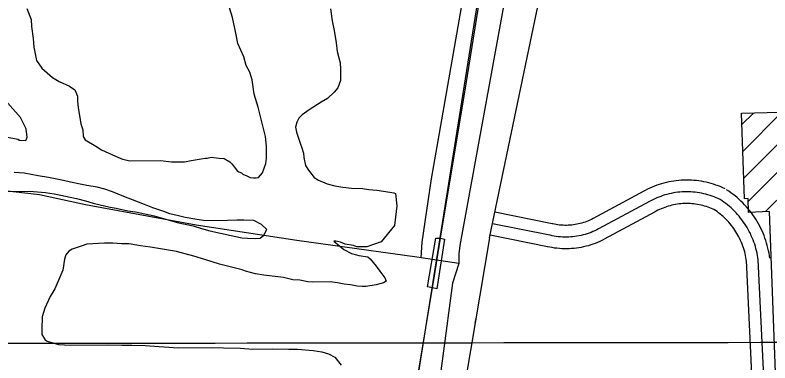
# Model space of a CAD drawing. Extents: x 3313442 to 3351311, y 721974 to 747360.
# Drawn here: x 3328910 to 3329875, y 739463 to 739908 of the extents above; entities that cross this region are included whole.
import ezdxf

# ---------------------------------------------------------------- set-up
doc = ezdxf.new("R2010")
doc.units = 0
for name, color, linetype in [('V-BLDG-OTLN', 7, 'Continuous'), ('V-BRDG-OTLN', 7, 'Continuous'), ('V-GRID-MAJR', 7, 'Continuous'), ('V-RAIL-TRAK', 7, 'Continuous'), ('V-ROAD-CNTR', 7, 'Continuous'), ('V-SITE-VEGE', 7, 'Continuous'), ('V-TOPO-SHOR', 7, 'Continuous')]:
    doc.layers.add(name, color=color, linetype=linetype)

msp = doc.modelspace()

# ---------------------------------------------------------------- linework, layer by layer
at = {"layer": 'V-BLDG-OTLN'}
for p, q in [((3329847.313480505, 739669.2924089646), (3329987.57347137, 739809.5523998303)), ((3329839.366582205, 739767.4115278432), (3329854.2487459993, 739782.2936916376)), ((3329840.563678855, 739733.2532854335), (3329890.5443710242, 739783.2339776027)), ((3329841.7607755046, 739699.095043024), (3329926.839996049, 739784.1742635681)), ((3329869.5881440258, 739656.2117334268), (3329988.58039844, 739775.2039878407))]:
    msp.add_line(p, q, dxfattribs=at)
msp.add_lwpolyline([(3329886.633, 739336.427), (3329874.83, 739656.482), (3329847.735, 739655.085), (3329847.199, 739673.1510000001), (3329842.685, 739672.723), (3329838.859, 739781.895), (3329937.8310000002, 739784.459)], dxfattribs=at)
at = {"layer": 'V-BRDG-OTLN'}
msp.add_lwpolyline([(3329443.716, 739558.68), (3329437.627, 739559.843), (3329448.349, 739622.155), (3329454.2060000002, 739622.246), (3329459.39, 739620.865), (3329449.264, 739557.375)], close=True, dxfattribs=at)
at = {"layer": 'V-GRID-MAJR'}
msp.add_spline([(3317564.568, 739474.495), (3322811.884, 739480.219), (3328059.2, 739486.706), (3333306.515, 739493.957), (3338553.829, 739501.97), (3343801.142, 739510.747), (3349048.453, 739520.287), (3349048.454, 739520.287)], degree=3, dxfattribs=at)
at = {"layer": 'V-RAIL-TRAK'}
for points in [[(3329454.2060000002, 739622.246), (3329486.736, 739819.779), (3329511.4990000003, 739974.1410000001)], [(3329443.716, 739558.68), (3329445.43, 739568.965), (3329454.2060000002, 739622.246)], [(3329318.841, 738805.808), (3329345.472, 738971.4890000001), (3329386.63, 739216.199), (3329443.716, 739558.68)]]:
    msp.add_lwpolyline(points, dxfattribs=at)
at = {"layer": 'V-ROAD-CNTR'}
msp.add_line((3329498.273, 739514.332), (3329500.309, 739521.412), dxfattribs=at)
for points in [[(3329516.69892917, 739622.7507274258), (3329605.125752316, 740045.611881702), (3329671.0546204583, 740447.9660769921)], [(3328671.05062047, 734875.9362210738), (3328690.138582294, 734993.8419852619), (3328999.6389632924, 736881.811209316), (3329336.3092899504, 738887.0751987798), (3329520.2389220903, 740040.3768921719)], [(3329817.8973267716, 739685.2206024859), (3329815.181332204, 739686.5015999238), (3329812.2303381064, 739687.792597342), (3329809.244344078, 739688.996594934), (3329806.2283501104, 739690.1145926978), (3329803.1773562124, 739691.1465906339), (3329800.099362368, 739692.089588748), (3329796.9973685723, 739692.944587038), (3329793.8703748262, 739693.7105855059), (3329790.72338112, 739694.3865841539), (3329787.55338746, 739694.9725829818), (3329784.372393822, 739695.465581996), (3329781.1834001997, 739695.867581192), (3329777.9774066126, 739696.1795805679), (3329774.7644130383, 739696.397580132), (3329771.5474194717, 739696.5245798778), (3329768.327425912, 739696.5575798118), (3329765.112432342, 739696.5005799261), (3329761.895438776, 739696.3505802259), (3329758.684445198, 739696.1075807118), (3329755.4834516, 739695.7725813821), (3329752.290457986, 739695.3465822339), (3329749.11346434, 739694.8285832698), (3329745.954470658, 739694.220584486), (3329742.8124769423, 739693.522585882), (3329739.690483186, 739692.73358746), (3329736.5914893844, 739691.855589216), (3329733.5214955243, 739690.8895911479), (3329730.47850161, 739689.8345932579), (3329727.470507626, 739688.6935955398), (3329724.4935135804, 739687.46859799), (3329721.552519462, 739686.155600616), (3329718.652525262, 739684.7616034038), (3329715.8255309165, 739683.299606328), (3329714.105534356, 739682.3586082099)], [(3329714.1795342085, 739682.3996081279), (3329649.050664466, 739647.255678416)], [(3329811.496339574, 739671.6546296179), (3329808.9743446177, 739672.844627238), (3329806.4183497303, 739673.9626250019), (3329803.8323549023, 739675.005622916), (3329801.2173601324, 739675.9746209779), (3329798.5753654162, 739676.86861919), (3329795.90837075, 739677.6856175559), (3329793.2203761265, 739678.4266160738), (3329790.511381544, 739679.089614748), (3329787.784386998, 739679.675613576), (3329785.0413924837, 739680.182612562), (3329782.285397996, 739680.609611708), (3329779.51840353, 739680.9586110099), (3329776.7424090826, 739681.2286104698), (3329773.960414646, 739681.417610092), (3329771.1734202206, 739681.5276098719), (3329768.3844257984, 739681.5566098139), (3329765.596431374, 739681.5066099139), (3329762.810436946, 739681.376610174), (3329760.029442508, 739681.166610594), (3329757.2554480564, 739680.8766111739), (3329754.490453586, 739680.507611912), (3329751.7384590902, 739680.0586128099), (3329748.999464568, 739679.531613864), (3329746.2774700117, 739678.9266150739), (3329743.57347542, 739678.2436164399), (3329740.8894807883, 739677.4826179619), (3329738.229486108, 739676.6456196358), (3329735.594491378, 739675.7326214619), (3329732.986496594, 739674.74362344), (3329730.407501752, 739673.6816255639), (3329727.860506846, 739672.544627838), (3329725.347511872, 739671.336630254), (3329722.869516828, 739670.0556328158), (3329721.302519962, 739669.1986345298)], [(3329875.0712124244, 739596.524779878), (3329874.62821331, 739599.640773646), (3329874.0672144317, 739602.9447670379), (3329873.416215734, 739606.229760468), (3329872.6772172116, 739609.497753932), (3329871.8482188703, 739612.747747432), (3329870.931220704, 739615.971740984), (3329869.927222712, 739619.1667345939), (3329868.8382248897, 739622.33372826), (3329867.6622272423, 739625.472721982), (3329866.402229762, 739628.577715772), (3329865.0562324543, 739631.6497096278), (3329863.6282353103, 739634.6807035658), (3329862.119238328, 739637.671697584), (3329860.529241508, 739640.6206916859), (3329858.8602448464, 739643.526685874), (3329857.111248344, 739646.3856801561), (3329855.2862519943, 739649.1966745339), (3329853.3842557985, 739651.956669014), (3329851.4112597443, 739654.6616636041), (3329849.362263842, 739657.3156582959), (3329847.242268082, 739659.9116531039), (3329845.054272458, 739662.447648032), (3329842.797276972, 739664.9246430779), (3329840.4722816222, 739667.3406382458), (3329838.084286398, 739669.689633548), (3329835.6332913, 739671.9746289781), (3329833.120296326, 739674.191624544), (3329830.54830147, 739676.3396202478), (3329827.91830673, 739678.417616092), (3329825.234312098, 739680.4216120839), (3329822.4963175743, 739682.354608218), (3329819.7773230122, 739684.1636046), (3329819.607323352, 739684.272604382)], [(3329721.302519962, 739669.1986345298), (3329656.17365022, 739634.0547048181)], [(3329805.095352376, 739658.0886567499), (3329802.767357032, 739659.187654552), (3329800.606361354, 739660.1326526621), (3329798.420365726, 739661.0146508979), (3329796.2063701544, 739661.834649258), (3329793.97337462, 739662.5906477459), (3329791.7173791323, 739663.281646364), (3329789.44338368, 739663.9086451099), (3329787.152388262, 739664.4686439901), (3329784.8453928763, 739664.964642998), (3329782.529397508, 739665.3926421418), (3329780.19840217, 739665.7536414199), (3329777.8534068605, 739666.0496408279), (3329775.507411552, 739666.277640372), (3329773.156416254, 739666.4376400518), (3329770.799420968, 739666.5306398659), (3329768.441425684, 739666.5556398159), (3329766.080430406, 739666.512639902), (3329763.725435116, 739666.402640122), (3329761.3744398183, 739666.225640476), (3329759.0274445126, 739665.980640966), (3329756.6904491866, 739665.6686415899), (3329754.3634538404, 739665.28864235), (3329752.044458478, 739664.8426432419), (3329749.7424630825, 739664.3306442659), (3329747.456467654, 739663.7536454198), (3329745.187472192, 739663.109646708), (3329742.9374766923, 739662.401648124), (3329740.710481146, 739661.6306496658), (3329738.5024855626, 739660.7936513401), (3329736.321489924, 739659.8946531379), (3329734.16849423, 739658.9336550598), (3329732.042498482, 739657.911657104), (3329729.91350274, 739656.811659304), (3329728.4995055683, 739656.0386608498)], [(3329860.220242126, 739594.4147840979), (3329859.8062429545, 739597.32877827), (3329859.3132439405, 739600.2307724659), (3329858.741245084, 739603.117766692), (3329858.092246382, 739605.9887609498), (3329857.364247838, 739608.840755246), (3329856.559249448, 739611.671749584), (3329855.6772512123, 739614.479743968), (3329854.720253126, 739617.2627384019), (3329853.687255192, 739620.019732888), (3329852.5802574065, 739622.746727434), (3329851.399259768, 739625.4427220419), (3329850.1452622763, 739628.104716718), (3329848.819264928, 739630.7327114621), (3329847.4222677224, 739633.32370628), (3329845.9562706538, 739635.8757011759), (3329844.420273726, 739638.3866961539), (3329842.817276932, 739640.855691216), (3329841.147280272, 739643.279686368), (3329839.41328374, 739645.6566816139), (3329837.614287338, 739647.9866769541), (3329835.7522910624, 739650.266672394), (3329833.830294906, 739652.494667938), (3329831.847298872, 739654.6706635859), (3329829.806302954, 739656.791659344), (3329827.70830715, 739658.855655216), (3329825.555311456, 739660.862651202), (3329823.3483158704, 739662.8096473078), (3329821.0893203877, 739664.696643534), (3329818.7793250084, 739666.521639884), (3329816.4213297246, 739668.2826363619), (3329814.016334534, 739669.979632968), (3329811.566339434, 739671.6096297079), (3329811.496339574, 739671.6546296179)], [(3329728.4255057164, 739655.9976609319), (3329663.296635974, 739620.85373122)], [(3329845.3692718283, 739592.3047883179), (3329844.9842725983, 739595.0167828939), (3329844.559273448, 739597.516777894), (3329844.0662744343, 739600.0057729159), (3329843.507275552, 739602.479767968), (3329842.8802768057, 739604.9337630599), (3329842.187278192, 739607.3717581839), (3329841.4272797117, 739609.792753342), (3329840.6022813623, 739612.191748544), (3329839.7122831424, 739614.566743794), (3329838.7582850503, 739616.9157390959), (3329837.7422870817, 739619.2357344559), (3329836.662289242, 739621.5287298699), (3329835.519291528, 739623.7937253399), (3329834.315293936, 739626.0267208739), (3329833.052296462, 739628.2247164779), (3329831.729299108, 739630.387712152), (3329830.3483018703, 739632.5147078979), (3329828.910304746, 739634.602703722), (3329827.4153077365, 739636.6516996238), (3329825.866310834, 739638.6576956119), (3329824.262314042, 739640.621691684), (3329822.6063173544, 739642.5416878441), (3329820.897320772, 739644.416684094), (3329819.140324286, 739646.2426804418), (3329817.332327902, 739648.0216768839), (3329815.4773316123, 739649.750673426), (3329813.576335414, 739651.4276700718), (3329811.630339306, 739653.0536668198), (3329809.640343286, 739654.6256636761), (3329807.6083473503, 739656.14366064), (3329805.536351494, 739657.604657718), (3329803.355355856, 739659.055654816), (3329803.3853557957, 739659.0366548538)], [(3329596.70876915, 739640.782691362), (3329523.356915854, 739655.340662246)], [(3329649.3126639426, 739647.3936781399), (3329647.145668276, 739646.2786803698), (3329645.1506722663, 739645.327682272), (3329643.125676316, 739644.435684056), (3329641.07368042, 739643.6046857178), (3329639.000684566, 739642.836687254), (3329636.904688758, 739642.1306886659), (3329634.7886929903, 739641.4876899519), (3329632.65369726, 739640.9086911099), (3329630.502701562, 739640.394692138), (3329628.337705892, 739639.9456930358), (3329626.157710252, 739639.561693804), (3329623.96871463, 739639.242694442), (3329621.771719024, 739638.989694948), (3329619.5687234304, 739638.8036953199), (3329617.360727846, 739638.68369556), (3329615.146732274, 739638.629695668), (3329612.9357366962, 739638.6416956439), (3329610.7257411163, 739638.7206954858), (3329608.519745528, 739638.866695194), (3329606.316749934, 739639.0786947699), (3329604.122754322, 739639.355694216), (3329601.93875869, 739639.699693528), (3329599.7637630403, 739640.1086927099), (3329597.50876755, 739640.60369172), (3329597.2547680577, 739640.6636915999)], [(3329593.78877499, 739626.069720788), (3329520.436921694, 739640.6276916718)], [(3329656.17365022, 739634.0547048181), (3329653.805654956, 739632.8367072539), (3329651.4026597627, 739631.6907095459), (3329648.9656646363, 739630.6177116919), (3329646.497669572, 739629.617713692), (3329644.0016745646, 739628.6927155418), (3329641.477679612, 739627.842717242), (3329638.9306847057, 739627.0697187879), (3329636.3606898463, 739626.372720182), (3329633.7706950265, 739625.7537214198), (3329631.16370024, 739625.2127225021), (3329628.5417054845, 739624.7507234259), (3329625.9067107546, 739624.3667241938), (3329623.261716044, 739624.0627248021), (3329620.60872135, 739623.8377252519), (3329617.9497266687, 739623.69372554), (3329615.2877319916, 739623.6287256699), (3329612.625737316, 739623.6437256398), (3329609.964742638, 739623.73872545), (3329607.307747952, 739623.9137251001), (3329604.657753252, 739624.1687245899), (3329602.0157585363, 739624.502723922), (3329599.385763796, 739624.916723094), (3329596.76876903, 739625.4087221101), (3329594.167774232, 739625.979720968), (3329593.78877499, 739626.069720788)], [(3329516.69892917, 739622.7507274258), (3329339.4002837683, 738571.0798307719), (3328978.6880051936, 736404.5151639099), (3328911.518139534, 735969.252034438)], [(3329590.8687808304, 739611.3567502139), (3329517.5169275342, 739625.9147210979)], [(3329663.034636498, 739620.7157314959), (3329660.465641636, 739619.394734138), (3329657.6546472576, 739618.05373682), (3329654.805652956, 739616.799739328), (3329651.921658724, 739615.6307416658), (3329649.0026645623, 739614.54874383), (3329646.050670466, 739613.5547458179), (3329643.072676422, 739612.6517476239), (3329640.0676824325, 739611.836749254), (3329637.03868849, 739611.112750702), (3329633.989694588, 739610.4797519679), (3329630.925700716, 739609.939753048), (3329627.8447068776, 739609.4907539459), (3329624.751713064, 739609.1357546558), (3329621.64871927, 739608.8717551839), (3329618.53872549, 739608.7037555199), (3329615.42873171, 739608.627755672), (3329612.315737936, 739608.645755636), (3329609.2037441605, 739608.7567554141), (3329606.0957503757, 739608.9607550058), (3329602.99875657, 739609.2587544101), (3329599.90876275, 739609.6497536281), (3329596.8327689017, 739610.13375266), (3329593.77377502, 739610.7087515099), (3329590.8267809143, 739611.355750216), (3329590.3227819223, 739611.4757499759)], [(3329857.3372478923, 739339.1002947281), (3329845.237272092, 739593.702785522)], [(3329872.320217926, 739339.812293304), (3329860.220242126, 739594.4147840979)]]:
    msp.add_lwpolyline(points, dxfattribs=at)
at = {"layer": 'V-SITE-VEGE'}
for points in [[(3328925.163, 739915.984), (3328930.778, 739901.965), (3328931.464, 739892.797), (3328933.42, 739877.523), (3328934.1210000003, 739866.523), (3328937.928, 739849.4280000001), (3328944.733, 739839.698), (3328958.285, 739827.576), (3328966.884, 739822.753), (3328979.7770000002, 739816.74), (3328986.541, 739811.903), (3328990.275, 739803.983), (3328990.33, 739797.255), (3328991.006, 739789.311), (3328994.2290000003, 739768.544), (3328996.738, 739760.615), (3328997.42, 739752.058), (3328999.9, 739747.7980000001), (3329013.419, 739739.956), (3329020.796, 739735.123), (3329038.591, 739727.316), (3329047.799, 739723.11), (3329057.599, 739721.3520000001), (3329096.123, 739721.664), (3329110.203, 739719.941), (3329126.714, 739720.074), (3329135.267, 739721.367), (3329148.089, 739723.914), (3329153.586, 739724.572), (3329156.032, 739724.59), (3329160.914, 739725.854), (3329171.3200000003, 739724.713), (3329177.4390000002, 739724.152), (3329184.812, 739719.929), (3329187.2800000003, 739717.502), (3329192.22, 739711.4280000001), (3329194.079, 739708.384), (3329196.535, 739707.18), (3329199.603, 739705.982), (3329201.452, 739704.164), (3329206.363, 739701.755), (3329210.66, 739699.957), (3329214.946, 739699.3790000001), (3329218.614, 739699.408), (3329221.666, 739700.045), (3329226.5130000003, 739705.589), (3329230.696, 739717.8520000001), (3329231.865, 739724.588), (3329231.742, 739739.877), (3329230.423, 739752.0970000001), (3329220.943, 739789.938), (3329215.917, 739806.41), (3329213.324, 739824.733), (3329210.1890000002, 739834.4940000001), (3329205.839, 739843.02), (3329202.693, 739854.003), (3329195.218, 739871.067), (3329192.662, 739884.5), (3329188.22, 739904.6460000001), (3329184.454, 739916.846)], [(3329313.5, 739915.437), (3329315.458, 739900.165), (3329318.004, 739887.953), (3329320.578, 739872.0750000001), (3329321.889, 739861.077), (3329325.676, 739846.43), (3329326.3510000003, 739838.486), (3329326.47, 739823.81), (3329322.8740000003, 739814.606), (3329318.026, 739809.064), (3329309.529, 739801.046), (3329301.62, 739796.09), (3329286.409, 739786.182), (3329277.285, 739779.995), (3329273.04, 739775.68), (3329270.634, 739770.764), (3329268.8540000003, 739764.024), (3329270.126, 739757.919), (3329274.519, 739743.8910000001), (3329277.0130000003, 739737.794), (3329278.901, 739731.082), (3329279.559, 739725.584), (3329281.474, 739715.202), (3329285.1950000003, 739709.118), (3329292.607, 739700.0040000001), (3329298.14, 739696.377), (3329309.185, 739691.574), (3329318.991, 739689.205), (3329329.401, 739687.458), (3329340.417, 739686.321), (3329354.487, 739685.824), (3329362.447, 739684.664), (3329372.8510000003, 739683.5260000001), (3329381.4220000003, 739682.371), (3329394.288, 739680.028), (3329396.735, 739679.436), (3329398.0870000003, 739663.5480000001), (3329395.232, 739638.449), (3329378.274, 739617.5210000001), (3329359.98, 739611.258), (3329347.137, 739611.156), (3329342.842, 739612.954), (3329332.432, 739614.707), (3329326.294, 739617.103), (3329320.173, 739618.277), (3329317.725, 739618.256), (3329330.65, 739607.965), (3329340.4790000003, 739602.54), (3329346.608, 739600.7540000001), (3329349.6720000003, 739600.166), (3329361.303, 739598.425), (3329364.383, 739596.005), (3329371.799, 739586.281), (3329376.74, 739580.204), (3329382.923, 739571.693), (3329384.793, 739567.427), (3329381.144, 739564.951), (3329371.991, 739562.432), (3329358.552, 739560.488), (3329354.272, 739560.453), (3329347.54, 739561.01), (3329338.963, 739562.778), (3329331.011, 739563.3250000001), (3329322.434, 739565.09), (3329313.25, 739566.2390000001), (3329290.6240000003, 739566.057), (3329284.505, 739566.62), (3329274.095, 739568.371), (3329265.5300000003, 739568.914), (3329253.275, 739571.873), (3329228.176, 739574.73), (3329217.7660000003, 739576.481), (3329204.897, 739580.044), (3329200.6, 739581.8470000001), (3329171.799, 739588.953), (3329152.794, 739594.9130000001), (3329138.6950000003, 739599.083), (3329116.63, 739605.022), (3329083.559, 739610.871), (3329070.702, 739612.6020000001), (3329056.007, 739614.93), (3329046.224, 739614.85), (3329035.208, 739615.987), (3329024.808, 739615.903), (3329002.194, 739614.498), (3328996.093, 739612.6140000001), (3328983.287, 739608.229), (3328979.0270000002, 739605.751), (3328975.398, 739600.828), (3328973.606, 739595.31), (3328971.273, 739581.224), (3328961.068, 739557.291), (3328955.0330000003, 739547.459), (3328948.424, 739532.73), (3328944.844, 739521.693)], [(3328898.348, 739751.8740000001), (3328913.661, 739748.939), (3328916.119, 739747.737), (3328924.071, 739747.188), (3328925.8710000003, 739751.483), (3328924.5670000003, 739761.87), (3328917.11, 739776.487), (3328901.0640000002, 739794.704)], [(3328892.796, 739682.113), (3328928.8740000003, 739682.4010000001), (3328949.069, 739680.73), (3328960.091, 739678.983), (3328968.666, 739677.218), (3328980.917, 739674.871), (3328988.882, 739673.099), (3329000.525, 739670.136), (3329010.333, 739667.156), (3329018.914, 739664.778), (3329031.779, 739661.8250000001), (3329039.74, 739660.666), (3329054.447, 739657.115), (3329064.24, 739655.97), (3329088.132, 739650.657), (3329105.907, 739645.906), (3329117.554, 739642.332), (3329137.768, 739638.216), (3329148.804, 739634.634), (3329159.2260000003, 739631.66), (3329200.27, 739622.817), (3329207.615, 739622.264), (3329218.014, 739621.736), (3329223.5130000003, 739622.393), (3329228.375, 739626.1020000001), (3329231.986, 739633.469), (3329225.211, 739639.529), (3329215.383, 739644.952), (3329202.536, 739645.464), (3329193.975, 739645.394), (3329181.748, 739644.683), (3329161.569, 739644.522), (3329151.168, 739645.05), (3329142.597, 739646.203), (3329127.9, 739648.534), (3329119.319, 739650.909), (3329108.293, 739653.267), (3329100.3200000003, 739656.261), (3329086.215, 739661.039), (3329075.785, 739665.235), (3329060.447, 739671.23), (3329049.407, 739675.422), (3329034.681, 739681.4180000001), (3329024.867, 739685.009), (3329015.0640000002, 739687.376), (3329002.202, 739689.719), (3328993.625, 739691.484), (3328981.376, 739693.831), (3328972.183, 739696.205), (3328953.198, 739699.721), (3328939.724, 739702.058), (3328921.9620000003, 739705.585), (3328909.114, 739706.095)], [(3328944.844, 739521.693), (3328944.361, 739505.7880000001), (3328944.412, 739499.06), (3328948.747, 739492.37), (3328951.2090000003, 739490.5530000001), (3328965.92, 739486.3910000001), (3328981.218, 739485.292), (3329028.304, 739485.671), (3329046.654, 739485.206), (3329059.495, 739485.308), (3329076.622, 739484.835), (3329118.842, 739482.117), (3329162.2600000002, 739482.465), (3329176.9420000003, 739481.9720000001), (3329198.349, 739481.534), (3329214.2600000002, 739480.438), (3329239.33, 739480.639), (3329260.127, 739480.196), (3329271.133, 739480.282), (3329291.329, 739478.611), (3329302.3510000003, 739476.8640000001), (3329310.93, 739474.488), (3329318.915, 739470.272), (3329326.949, 739459.9400000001)]]:
    msp.add_lwpolyline(points, dxfattribs=at)
at = {"layer": 'V-TOPO-SHOR'}
msp.add_line((3329477.3850000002, 739590.028), (3329429.265, 739597.184), dxfattribs=at)
for points in [[(3329429.265, 739597.184), (3329430.795, 739617.273), (3329442.807, 739698.073), (3329486.855, 739951.617)], [(3329540.083, 739949.475), (3329478.7, 739612.712), (3329477.4020000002, 739602.218), (3329477.3850000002, 739590.028)], [(3329429.265, 739597.184), (3329423.887, 739597.985), (3329270.318, 739619.253), (3329141.843, 739638.697), (3329000.248, 739665.057), (3328941.645, 739677.456), (3328803.059, 739693.307), (3328690.636, 739705.081), (3328630.294, 739715.321), (3328580.861, 739727.013), (3328531.228, 739739.682), (3328502.4390000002, 739754.659), (3328492.451, 739760.041), (3328486.377, 739763.502), (3328471.69, 739770.99), (3328458.5810000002, 739776.54), (3328441.173, 739782.835), (3328428.467, 739786.632), (3328398.972, 739792.635)], [(3329477.3850000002, 739590.028), (3329469.595, 739564.574), (3329444.7770000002, 739379.029)]]:
    msp.add_lwpolyline(points, dxfattribs=at)

doc.saveas('drawing.dxf')
